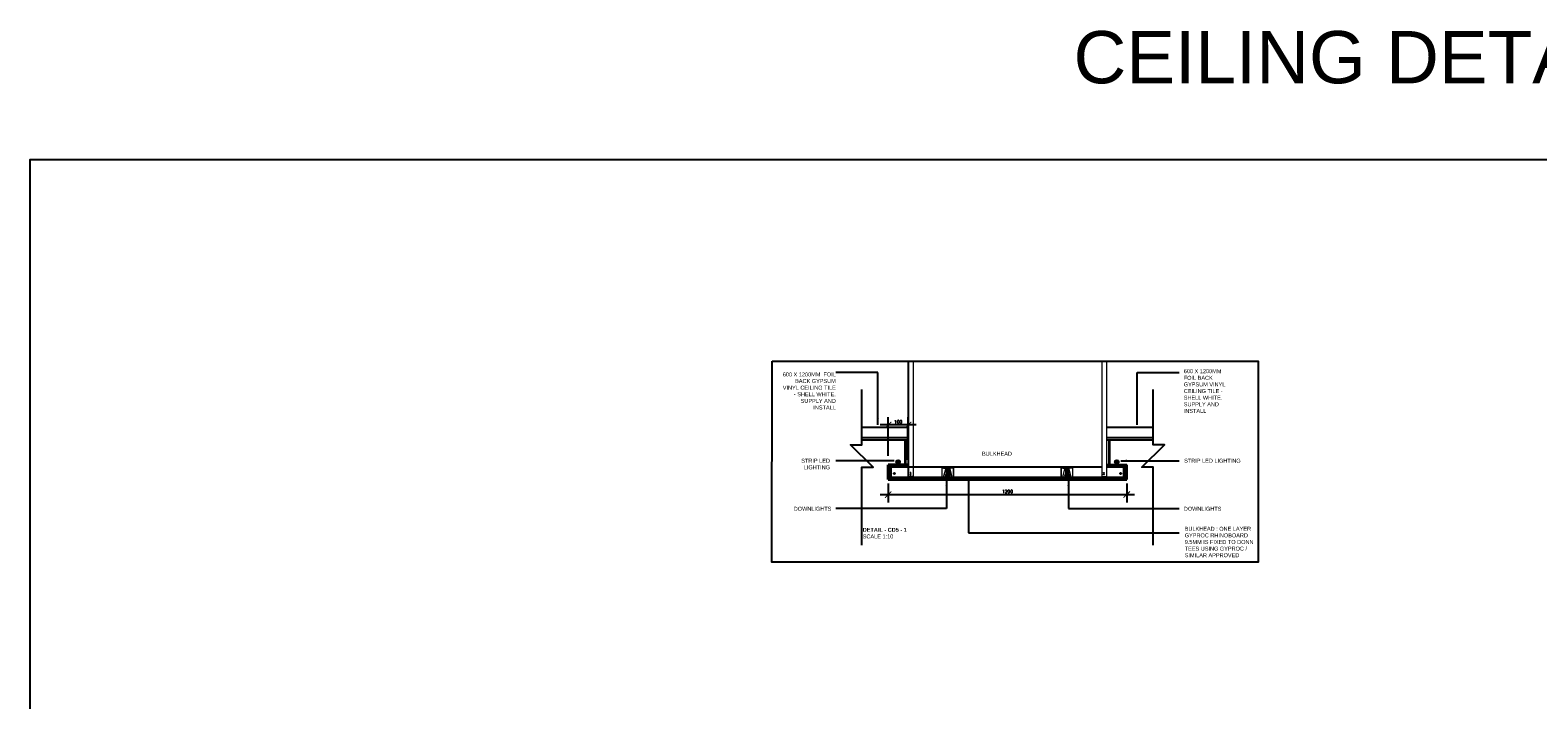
# Model space of a CAD drawing. Header units: millimetres. Extents: x -115474967 to 444143, y -74377 to 241828222.
# Tile 400 of 590: x 26713 to 34301, y 76936 to 80309. Entities that reach past the tile are written whole.
import ezdxf

# ---------------------------------------------------------------- set-up
doc = ezdxf.new("R2010")
doc.units = ezdxf.units.MM
doc.header["$MEASUREMENT"] = 0
for name, color, linetype in [('0-ELEV.1', 9, 'Continuous'), ('0-ELEV.25', 4, 'Continuous'), ('0-ELEV.35', 2, 'Continuous'), ('CEIL-PLAN', 7, 'Continuous'), ('DIMS-20', 9, 'Continuous'), ('WIND', 7, 'Continuous')]:
    doc.layers.add(name, color=color, linetype=linetype)
for name, color, linetype, lineweight in [('1 Labels', 2, 'Continuous', 35), ('G-ANNO-TEXT', 231, 'Continuous', 9), ('Lines', 1, 'Continuous', 9), ('Susp Units 1', 6, 'Continuous', 18)]:
    doc.layers.add(name, color=color, linetype=linetype, lineweight=lineweight)
doc.styles.add('Arial_2', font='arial.ttf', dxfattribs={"height": 150})
doc.styles.add('Arial_4', font='arial.ttf', dxfattribs={"height": 2000})
doc.styles.add('DIMS', font='simplex.shx')
doc.dimstyles.new('DIM-20', dxfattribs={"dimscale": 4, "dimtxt": 10, "dimasz": 8, "dimexe": 10, "dimexo": 5, "dimgap": 4, "dimtad": 1, "dimdec": 0, "dimrnd": 5, "dimdsep": 46, "dimtxsty": 'DIMS', "dimblk": 'ARCHTICK', "dimcen": 25, "dimdle": 10, "dimclrd": 9, "dimclre": 9, "dimclrt": 4, "dimadec": 0, "dimazin": 0, "dimtfac": 1, "dimtdec": 0, "dimtmove": 2, "dimatfit": 2, "dimfxl": 1, "dimtolj": 1, "dimtzin": 0, "dimarcsym": 0})

# ---------------------------------------------------------------- blocks, each defined once
blk = doc.blocks.new('_ArchTick')
at = {"color": 0, "linetype": 'ByBlock', "const_width": 0.15}
blk.add_lwpolyline([(-0.5, -0.5), (0.5, 0.5)], dxfattribs=at)
blk = doc.blocks.new('*D824')
at = {"layer": 'Defpoints', "color": 0, "transparency": 16777216}
for p in [(31031.5, 78045.1), (32231.5, 78045.1), (32231.5, 77969.6)]:
    blk.add_point(p, dxfattribs=at)
at = {"layer": 'DIMS-20', "color": 9, "lineweight": -2, "transparency": 16777216}
for p, q in [((31031.5, 78025.1), (31031.5, 77929.6)), ((32231.5, 78025.1), (32231.5, 77929.6)), ((30991.5, 77969.6), (32271.5, 77969.6))]:
    blk.add_line(p, q, dxfattribs=at)
at = {"layer": 'DIMS-20', "color": 9, "lineweight": -2, "transparency": 16777216, "xscale": 32, "yscale": 32, "zscale": 32, "rotation": 180}
blk.add_blockref('_ArchTick', (31031.5, 77969.6), dxfattribs=at)
at = {"layer": 'DIMS-20', "color": 9, "lineweight": -2, "transparency": 16777216, "xscale": 32, "yscale": 32, "zscale": 32}
blk.add_blockref('_ArchTick', (32231.5, 77969.6), dxfattribs=at)
at = {"layer": 'DIMS-20', "color": 4, "transparency": 16777216, "insert": (31631.5, 77985.6), "char_height": 16, "attachment_point": 5, "style": 'DIMS'}
blk.add_mtext('\\A1;1200', dxfattribs=at)
blk = doc.blocks.new('*D833')
at = {"layer": 'Defpoints', "color": 0, "transparency": 16777216}
for p in [(31031.5, 78320.4), (31031.5, 78145.1), (31131.5, 78145.1)]:
    blk.add_point(p, dxfattribs=at)
at = {"layer": 'DIMS-20', "color": 9, "lineweight": -2, "transparency": 16777216}
for p, q in [((31171.5, 78320.4), (30991.5, 78320.4)), ((31031.5, 78165.1), (31031.5, 78360.4)), ((31131.5, 78165.1), (31131.5, 78360.4))]:
    blk.add_line(p, q, dxfattribs=at)
at = {"layer": 'DIMS-20', "color": 9, "lineweight": -2, "transparency": 16777216, "xscale": 32, "yscale": 32, "zscale": 32, "rotation": 180}
blk.add_blockref('_ArchTick', (31031.5, 78320.4), dxfattribs=at)
at = {"layer": 'DIMS-20', "color": 9, "lineweight": -2, "transparency": 16777216, "xscale": 32, "yscale": 32, "zscale": 32}
blk.add_blockref('_ArchTick', (31131.5, 78320.4), dxfattribs=at)
at = {"layer": 'DIMS-20', "color": 4, "transparency": 16777216, "insert": (31081.5, 78336.4), "char_height": 16, "attachment_point": 5, "style": 'DIMS'}
blk.add_mtext('\\A1;100', dxfattribs=at)
blk = doc.blocks.new('GSCS-008-SHADOW_PERIM_dwg_SCREW PLAN-27616327-3D-1-2')
at = {"layer": 'Susp Units 1', "flags": 128}
blk.add_lwpolyline([(1084, 957.4), (1084, 957.8), (1084.3, 958.2), (1084.6, 958.4), (1084.9, 958.6), (1085.3, 958.7), (1085.7, 958.7), (1086.1, 958.6), (1086.5, 958.4), (1086.7, 958.1), (1087, 957.7), (1087, 957.3), (1087, 956.9), (1086.9, 956.6), (1086.7, 956.2), (1086.4, 955.9), (1086.1, 955.7), (1085.7, 955.6), (1085.3, 955.6), (1084.9, 955.8), (1084.5, 956), (1084.2, 956.2), (1084, 956.6), (1083.9, 957)], close=True, dxfattribs=at)
for points in [[(1085.7, 958.2), (1085.3, 958.2), (1085.3, 957.4), (1084.5, 957.4), (1084.5, 957), (1085.3, 957), (1085.3, 956.2), (1085.7, 956.2)], [(1085.7, 956.2), (1085.7, 957), (1086.5, 957), (1086.5, 957.4), (1085.7, 957.4), (1085.7, 958.2)]]:
    blk.add_lwpolyline(points, dxfattribs=at)

msp = doc.modelspace()

# ---------------------------------------------------------------- linework, layer by layer
at = {"lineweight": 18}
for p, q in [((31133.50034, 78641.10266, 125.51551), (31133.50034, 78060.35643)), ((32129.50034, 78641.10266, 125.51493), (32129.50034, 78060.35913))]:
    msp.add_line(p, q, dxfattribs=at)
at = {"lineweight": 18, "flags": 128}
for points in [[(31156.50034, 78641.10266), (31156.50034, 78060.35643), (31131.50034, 78060.35643), (31131.50034, 78641.10266)], [(32106.50034, 78641.10266), (32106.50034, 78060.35913), (32131.50034, 78060.35913), (32131.50034, 78641.10266)]]:
    msp.add_lwpolyline(points, dxfattribs=at)
at = {"layer": '0-ELEV.1'}
for p, q in [((31094.38252, 78134.27322, -527.42012), (31067.89029, 78134.27322, -527.42012)), ((31070.84056, 78120.53277, -263.71006), (31070.84056, 78122.53277, -263.71006)), ((31075.00635, 78134.27322, -527.42012), (31078.25635, 78137.52322, -527.42012)), ((31075.00635, 78122.53277, -527.42012), (31075.00635, 78134.27322, -527.42012)), ((31078.25635, 78137.52322, -527.42012), (31081.25635, 78137.52322, -527.42012)), ((31081.25635, 78122.53277, -527.42012), (31081.25635, 78143.52322, -527.42012)), ((31084.25635, 78137.52322, -527.42012), (31081.25635, 78137.52322, -527.42012)), ((31087.50635, 78134.27322, -527.42012), (31084.25635, 78137.52322, -527.42012)), ((31087.50635, 78122.53277, -527.42012), (31087.50635, 78134.27322, -527.42012)), ((31092.08567, 78120.53277, -263.71006), (31092.08567, 78122.53277, -263.71006)), ((31355.25308, 78105.08916, -131.85503), (31307.75308, 78105.08916, -131.85503)), ((31309.75308, 78105.08916, -131.85503), (31322.26974, 78105.08916, -131.85503)), ((31325.25308, 78101.58916, -131.85503), (31325.25308, 78065.68916, -131.85503)), ((31331.50308, 78104.58916, -131.85503), (31331.50308, 78056.43916, -131.85503)), ((31337.75308, 78101.58916, -131.85503), (31337.75308, 78065.68916, -131.85503)), ((31955.25308, 78105.08916, -131.85503), (31907.75308, 78105.08916, -131.85503)), ((31909.75308, 78105.08916, -131.85503), (31922.26974, 78105.08916, -131.85503)), ((31925.25308, 78101.58916, -131.85503), (31925.25308, 78065.68916, -131.85503)), ((31931.50308, 78104.58916, -131.85503), (31931.50308, 78056.43916, -131.85503)), ((31937.75308, 78101.58916, -131.85503), (31937.75308, 78065.68916, -131.85503)), ((32168.62364, 78134.27322, -527.42012), (32195.11587, 78134.27322, -527.42012)), ((32170.92049, 78120.53277, -263.71006), (32170.92049, 78122.53277, -263.71006)), ((32175.49981, 78134.27322, -527.42012), (32178.74981, 78137.52322, -527.42012)), ((32175.49981, 78122.53277, -527.42012), (32175.49981, 78134.27322, -527.42012)), ((32178.74981, 78137.52322, -527.42012), (32181.74981, 78137.52322, -527.42012)), ((32181.74981, 78122.53277, -527.42012), (32181.74981, 78143.52322, -527.42012)), ((32184.74981, 78137.52322, -527.42012), (32181.74981, 78137.52322, -527.42012)), ((32187.99981, 78134.27322, -527.42012), (32184.74981, 78137.52322, -527.42012)), ((32187.99981, 78122.53277, -527.42012), (32187.99981, 78134.27322, -527.42012)), ((32192.1656, 78120.53277, -263.71006), (32192.1656, 78122.53277, -263.71006)), ((31307.75308, 78045.58916, -131.85503), (31355.25308, 78045.58916, -131.85503)), ((31355.25308, 78045.08916, -131.85503), (31307.75308, 78045.08916, -131.85503)), ((31344.62925, 78065.68916, -131.85503), (31318.13702, 78065.68916, -131.85503)), ((31325.25308, 78065.68916, -131.85503), (31328.50308, 78062.43916, -131.85503)), ((31328.50308, 78062.43916, -131.85503), (31331.50308, 78062.43916, -131.85503)), ((31334.50308, 78062.43916, -131.85503), (31331.50308, 78062.43916, -131.85503)), ((31337.75308, 78065.68916, -131.85503), (31334.50308, 78062.43916, -131.85503)), ((31907.75308, 78045.58916, -131.85503), (31955.25308, 78045.58916, -131.85503)), ((31955.25308, 78045.08916, -131.85503), (31907.75308, 78045.08916, -131.85503)), ((31944.62925, 78065.68916, -131.85503), (31918.13702, 78065.68916, -131.85503)), ((31925.25308, 78065.68916, -131.85503), (31928.50308, 78062.43916, -131.85503)), ((31928.50308, 78062.43916, -131.85503), (31931.50308, 78062.43916, -131.85503)), ((31934.50308, 78062.43916, -131.85503), (31931.50308, 78062.43916, -131.85503)), ((31937.75308, 78065.68916, -131.85503), (31934.50308, 78062.43916, -131.85503))]:
    msp.add_line(p, q, dxfattribs=at)
at = {"layer": '0-ELEV.1', "elevation": -263.71006}
for points in [[(31070.84056, 78122.53277), (31092.08567, 78122.53277)], [(31070.84056, 78120.53277), (31092.08567, 78120.53277)], [(32192.1656, 78122.53277), (32170.92049, 78122.53277)], [(32192.1656, 78120.53277), (32170.92049, 78120.53277)]]:
    msp.add_lwpolyline(points, dxfattribs=at)
at = {"layer": '0-ELEV.1'}
for centre in [(31081.25635, 78134.27322, -527.42012), (32181.74981, 78134.27322, -527.42012), (31331.50308, 78065.68916, -131.85503), (31931.50308, 78065.68916, -131.85503)]:
    msp.add_circle(centre, 9.25, dxfattribs=at)
at = {"layer": '0-ELEV.25'}
for p, q in [((31295.25308, 78045.08916, -131.85503), (31295.25308, 78045.58916, -131.85503)), ((31895.25308, 78045.08916, -131.85503), (31895.25308, 78045.58916, -131.85503))]:
    msp.add_line(p, q, dxfattribs=at)
for points in [[(39787.6341, 71030.32655), (26712.72853, 71030.32655), (26712.72853, 79658.18329), (39787.6341, 79658.18329)], [(30446.41004, 78641.10266), (32893.37358, 78641.10266), (32893.24064, 77628.67965), (30446.2771, 77628.67965)]]:
    msp.add_lwpolyline(points, close=True, dxfattribs=at)
at = {"layer": '0-ELEV.35'}
for points in [[(30897.87654, 78257.58916), (31131.50042, 78257.58916)], [(30897.87654, 78245.08916), (31131.50042, 78245.08916)]]:
    msp.add_lwpolyline(points, dxfattribs=at)
for points, elevation in [([(32131.49979, 78245.08916), (32365.12962, 78245.08916)], 263.71006), ([(32131.50042, 78257.58916), (32365.12962, 78257.58916)], 263.71006), ([(31044.50308, 78057.36887), (32218.50308, 78057.36887)], -201.23011)]:
    msp.add_lwpolyline(points, dxfattribs=dict(at, elevation=elevation))
at = {"layer": '1 Labels'}
for p, q in [((31118.46162, 78120.53277, -69.88999), (31118.46162, 78245.08916, 233.28462)), ((32144.54454, 78120.53277, -69.88999), (32144.54454, 78245.08916, 233.28462)), ((31631.50308, 78045.08916, -263.71006), (32231.50308, 78045.08916))]:
    msp.add_line(p, q, dxfattribs=at)
for points in [[(31131.50042, 78145.08916), (31131.50042, 78307.80376)], [(31031.50308, 78045.08916), (31031.50308, 78120.53277)], [(31044.50308, 78045.08916), (31044.50308, 78120.53277)], [(32218.50308, 78045.08916), (32218.50308, 78120.53277)], [(32231.50308, 78045.08916), (32231.50308, 78120.53277)], [(32231.50308, 78045.08916), (32231.50308, 78120.53277)]]:
    msp.add_lwpolyline(points, dxfattribs=at)
at = {"layer": '1 Labels', "elevation": -263.71006}
for points in [[(31131.46179, 78120.53277), (31031.46444, 78120.53277)], [(32131.54437, 78120.53277), (32231.54172, 78120.53277)], [(31031.50308, 78045.08916), (32231.50308, 78045.08916)]]:
    msp.add_lwpolyline(points, dxfattribs=at)
at = {"layer": 'CEIL-PLAN'}
for points, elevation in [([(31131.50042, 78307.80376), (30897.87654, 78307.80376)], 99.8199), ([(32365.12962, 78307.80376), (32131.50042, 78307.80376)], 363.52996), ([(32106.50034, 78107.58347), (31044.50308, 78107.58347)], -101.41021), ([(31131.46162, 78107.58347), (31044.50308, 78107.58347)], -101.41021), ([(32218.50308, 78107.58347), (32131.50034, 78107.58347)], -101.41021)]:
    msp.add_lwpolyline(points, dxfattribs=dict(at, elevation=elevation))
at = {"layer": 'DIMS-20'}
for centre in [(31062.50308, 78076.08916), (31062.50308, 78076.08916), (32200.50308, 78076.08916)]:
    msp.add_circle(centre, 3.40847, dxfattribs=at)
at = {"layer": 'Lines'}
for p, q in [((31302.25308, 78105.08916, -131.85503), (31309.75308, 78105.08916, -131.85503)), ((31302.25308, 78045.58916, -131.85503), (31302.25308, 78105.08916, -131.85503)), ((31302.75308, 78104.58916, -131.85503), (31309.25308, 78104.58916, -131.85503)), ((31302.75308, 78046.18916, -131.85503), (31302.75308, 78104.58916, -131.85503)), ((31305.25308, 78104.03916, -131.85503), (31305.25308, 78104.53916, -131.85503)), ((31305.25308, 78104.53916, -131.85503), (31309.25308, 78104.53916, -131.85503)), ((31305.25308, 78104.03916, -131.85503), (31309.75308, 78104.03916, -131.85503)), ((31306.9644, 78046.18916, -131.85503), (31322.26974, 78105.08916, -131.85503)), ((31307.22709, 78045.58916, -131.85503), (31322.55841, 78104.58916, -131.85503)), ((31309.25308, 78104.53916, -131.85503), (31309.25308, 78104.58916, -131.85503)), ((31309.75308, 78104.03916, -131.85503), (31309.75308, 78105.08916, -131.85503)), ((31340.73642, 78105.08916, -131.85503), (31322.26974, 78105.08916, -131.85503)), ((31340.44774, 78104.58916, -131.85503), (31322.55841, 78104.58916, -131.85503)), ((31322.75308, 78101.58916, -131.85503), (31322.75308, 78104.58916, -131.85503)), ((31322.75308, 78101.58916, -131.85503), (31340.25308, 78101.58916, -131.85503)), ((31340.25308, 78101.58916, -131.85503), (31340.25308, 78104.58916, -131.85503)), ((31355.77906, 78045.58916, -131.85503), (31340.44774, 78104.58916, -131.85503)), ((31353.25308, 78105.08916, -131.85503), (31340.73642, 78105.08916, -131.85503)), ((31356.04175, 78046.18916, -131.85503), (31340.73642, 78105.08916, -131.85503)), ((31353.25308, 78104.03916, -131.85503), (31353.25308, 78105.08916, -131.85503)), ((31360.75308, 78105.08916, -131.85503), (31353.25308, 78105.08916, -131.85503)), ((31357.75308, 78104.03916, -131.85503), (31353.25308, 78104.03916, -131.85503)), ((31353.75308, 78104.53916, -131.85503), (31353.75308, 78104.58916, -131.85503)), ((31360.25308, 78104.58916, -131.85503), (31353.75308, 78104.58916, -131.85503)), ((31357.75308, 78104.53916, -131.85503), (31353.75308, 78104.53916, -131.85503)), ((31357.75308, 78104.03916, -131.85503), (31357.75308, 78104.53916, -131.85503)), ((31360.25308, 78046.18916, -131.85503), (31360.25308, 78104.58916, -131.85503)), ((31360.75308, 78045.58916, -131.85503), (31360.75308, 78105.08916, -131.85503)), ((31902.25308, 78105.08916, -131.85503), (31909.75308, 78105.08916, -131.85503)), ((31902.25308, 78045.58916, -131.85503), (31902.25308, 78105.08916, -131.85503)), ((31902.75308, 78104.58916, -131.85503), (31909.25308, 78104.58916, -131.85503)), ((31902.75308, 78046.18916, -131.85503), (31902.75308, 78104.58916, -131.85503)), ((31905.25308, 78104.03916, -131.85503), (31905.25308, 78104.53916, -131.85503)), ((31905.25308, 78104.53916, -131.85503), (31909.25308, 78104.53916, -131.85503)), ((31905.25308, 78104.03916, -131.85503), (31909.75308, 78104.03916, -131.85503)), ((31906.9644, 78046.18916, -131.85503), (31922.26974, 78105.08916, -131.85503)), ((31907.22709, 78045.58916, -131.85503), (31922.55841, 78104.58916, -131.85503)), ((31909.25308, 78104.53916, -131.85503), (31909.25308, 78104.58916, -131.85503)), ((31909.75308, 78104.03916, -131.85503), (31909.75308, 78105.08916, -131.85503)), ((31940.73642, 78105.08916, -131.85503), (31922.26974, 78105.08916, -131.85503)), ((31940.44774, 78104.58916, -131.85503), (31922.55841, 78104.58916, -131.85503)), ((31922.75308, 78101.58916, -131.85503), (31922.75308, 78104.58916, -131.85503)), ((31922.75308, 78101.58916, -131.85503), (31940.25308, 78101.58916, -131.85503)), ((31940.25308, 78101.58916, -131.85503), (31940.25308, 78104.58916, -131.85503)), ((31955.77906, 78045.58916, -131.85503), (31940.44774, 78104.58916, -131.85503)), ((31953.25308, 78105.08916, -131.85503), (31940.73642, 78105.08916, -131.85503)), ((31956.04175, 78046.18916, -131.85503), (31940.73642, 78105.08916, -131.85503)), ((31953.25308, 78104.03916, -131.85503), (31953.25308, 78105.08916, -131.85503)), ((31960.75308, 78105.08916, -131.85503), (31953.25308, 78105.08916, -131.85503)), ((31957.75308, 78104.03916, -131.85503), (31953.25308, 78104.03916, -131.85503)), ((31953.75308, 78104.53916, -131.85503), (31953.75308, 78104.58916, -131.85503)), ((31960.25308, 78104.58916, -131.85503), (31953.75308, 78104.58916, -131.85503)), ((31957.75308, 78104.53916, -131.85503), (31953.75308, 78104.53916, -131.85503)), ((31957.75308, 78104.03916, -131.85503), (31957.75308, 78104.53916, -131.85503)), ((31960.25308, 78046.18916, -131.85503), (31960.25308, 78104.58916, -131.85503)), ((31960.75308, 78045.58916, -131.85503), (31960.75308, 78105.08916, -131.85503)), ((31295.25308, 78045.58916, -131.85503), (31301.25308, 78045.58916, -131.85503)), ((31307.75308, 78045.08916, -131.85503), (31295.25308, 78045.08916, -131.85503)), ((31301.00308, 78045.58916, -131.85503), (31301.00308, 78051.58916, -131.85503)), ((31301.75308, 78057.58916, -131.85503), (31301.25308, 78057.58916, -131.85503)), ((31301.25308, 78045.58916, -131.85503), (31301.25308, 78057.58916, -131.85503)), ((31301.75308, 78045.58916, -131.85503), (31301.75308, 78057.58916, -131.85503)), ((31307.75308, 78045.58916, -131.85503), (31301.75308, 78045.58916, -131.85503)), ((31306.9644, 78046.18916, -131.85503), (31302.75308, 78046.18916, -131.85503)), ((31307.75308, 78045.08916, -131.85503), (31307.75308, 78045.58916, -131.85503)), ((31355.25308, 78045.08916, -131.85503), (31355.25308, 78045.58916, -131.85503)), ((31355.25308, 78045.58916, -131.85503), (31361.25308, 78045.58916, -131.85503)), ((31367.75308, 78045.08916, -131.85503), (31355.25308, 78045.08916, -131.85503)), ((31356.04175, 78046.18916, -131.85503), (31360.25308, 78046.18916, -131.85503)), ((31361.75308, 78057.58916, -131.85503), (31361.25308, 78057.58916, -131.85503)), ((31361.25308, 78045.58916, -131.85503), (31361.25308, 78057.58916, -131.85503)), ((31361.75308, 78045.58916, -131.85503), (31361.75308, 78057.58916, -131.85503)), ((31367.75308, 78045.58916, -131.85503), (31361.75308, 78045.58916, -131.85503)), ((31362.00308, 78045.58916, -131.85503), (31362.00308, 78051.58916, -131.85503)), ((31367.75308, 78045.08916, -131.85503), (31367.75308, 78045.58916, -131.85503)), ((31895.25308, 78045.58916, -131.85503), (31901.25308, 78045.58916, -131.85503)), ((31907.75308, 78045.08916, -131.85503), (31895.25308, 78045.08916, -131.85503)), ((31901.00308, 78045.58916, -131.85503), (31901.00308, 78051.58916, -131.85503)), ((31901.75308, 78057.58916, -131.85503), (31901.25308, 78057.58916, -131.85503)), ((31901.25308, 78045.58916, -131.85503), (31901.25308, 78057.58916, -131.85503)), ((31901.75308, 78045.58916, -131.85503), (31901.75308, 78057.58916, -131.85503)), ((31907.75308, 78045.58916, -131.85503), (31901.75308, 78045.58916, -131.85503)), ((31906.9644, 78046.18916, -131.85503), (31902.75308, 78046.18916, -131.85503)), ((31907.75308, 78045.08916, -131.85503), (31907.75308, 78045.58916, -131.85503)), ((31955.25308, 78045.08916, -131.85503), (31955.25308, 78045.58916, -131.85503)), ((31955.25308, 78045.58916, -131.85503), (31961.25308, 78045.58916, -131.85503)), ((31967.75308, 78045.08916, -131.85503), (31955.25308, 78045.08916, -131.85503)), ((31956.04175, 78046.18916, -131.85503), (31960.25308, 78046.18916, -131.85503)), ((31961.75308, 78057.58916, -131.85503), (31961.25308, 78057.58916, -131.85503)), ((31961.25308, 78045.58916, -131.85503), (31961.25308, 78057.58916, -131.85503)), ((31961.75308, 78045.58916, -131.85503), (31961.75308, 78057.58916, -131.85503)), ((31967.75308, 78045.58916, -131.85503), (31961.75308, 78045.58916, -131.85503)), ((31962.00308, 78045.58916, -131.85503), (31962.00308, 78051.58916, -131.85503)), ((31967.75308, 78045.08916, -131.85503), (31967.75308, 78045.58916, -131.85503))]:
    msp.add_line(p, q, dxfattribs=at)
at = {"layer": 'WIND', "elevation": -527.42012}
for points in [[(30897.87654, 77715.53616), (30897.87654, 78107.99834), (30955.10897, 78108.04606), (30840.66636, 78220.44185), (30897.87654, 78220.48958), (30897.87654, 78499.00085)], [(32365.12962, 77715.53616), (32365.12962, 78107.99834), (32307.89719, 78108.04606), (32422.3398, 78220.44185), (32365.12962, 78220.48958), (32365.12962, 78499.00085)]]:
    msp.add_lwpolyline(points, dxfattribs=at)

# ---------------------------------------------------------------- block references
at = {"yscale": 1.5, "zscale": 1.5}
for p, xscale in [((32771.91939, 76643.42579, -201.23011), -1.5), ((30488.51206, 76643.42876), 1.5), ((32771.91939, 76635.12018, -201.23011), -1.5), ((30488.51206, 76635.12316), 1.5)]:
    msp.add_blockref('GSCS-008-SHADOW_PERIM_dwg_SCREW PLAN-27616327-3D-1-2', p, dxfattribs=dict(at, xscale=xscale))

# ---------------------------------------------------------------- texts
at = {"layer": 'G-ANNO-TEXT', "color": 7}
for s, insert, char_height, width, attachment_point, style in [('CEILING DETAIL 5', (31963.88892, 80304.62366), 263.2157676, 3761.3742945, 1, 'Arial_4'), ('\\pxqr;600 X 1200MM  FOIL BACK GYPSUM VINYL CEILING TILE - SHELL WHITE. SUPPLY AND INSTALL ', (30494.54764, 78585.14702), 20, 273.0869106, 1, 'Arial_2'), ('600 X 1200MM  FOIL BACK GYPSUM VINYL CEILING TILE - SHELL WHITE. SUPPLY AND INSTALL ', (32518.7109, 78601.3475), 20, 249.5730238, 1, 'Arial_2'), ('BULKHEAD ', (31503.46266, 78185.7782), 20, 249.5730238, 1, 'Arial_2'), ('\\pxsm1,qr;STRIP LED LIGHTING{\\fArial Narrow|b0|i0|c0|p34;\\W0.75;\\P\\ps*; }', (30488.47876, 78150.43479), 20, 249.5730238, 1, 'Arial_2'), ('\\pxsm1,qr;STRIP LED LIGHTING{\\fArial Narrow|b0|i0|c0|p34;\\W0.75;\\P\\ps*; }', (32296.34328, 78150.43479), 20, 508.4684113, 1, 'Arial_2'), ('\\pxqr;DOWNLIGHTS{\\fArial Narrow|b0|i0|c0|p34;\\W0.75; }', (30745.02925, 77908.43879), 20, 508.4684113, 3, 'Arial_2'), ('\\pxqr;DOWNLIGHTS{\\fArial Narrow|b0|i0|c0|p34;\\W0.75; }', (32199.78645, 77908.43879), 20, 508.4684113, 1, 'Arial_2'), ('{\\fArial|b1|i0|c0|p34;\\C3;DETAIL - CD5 - 1\\P}SCALE 1:10', (30903.02382, 77802.31964), 20, 1623.8177897, 1, 'Arial_2'), ('BULKHEAD : ONE LAYER GYPROC RHINOBOARD 9.5MM IS FIXED TO DONN TEES USING GYPROC / SIMILAR APPROVED', (32523.57371, 77807.67157), 20, 395.8582489, 1, 'Arial_2')]:
    msp.add_mtext(s, dxfattribs=dict(at, insert=insert, char_height=char_height, width=width, attachment_point=attachment_point, style=style))

# ---------------------------------------------------------------- dimensions: what is measured, and where the dimension line sits
at = {"layer": 'DIMS-20'}
for base, p1, p2, picture, middle in [((31031.50308, 78320.38909), (31131.50042, 78145.08916), (31031.50308, 78145.08916), '*D833', (31081.50175, 78336.38909)), ((32231.50308, 77969.62239), (31031.50308, 78045.08916), (32231.50308, 78045.08916), '*D824', (31631.50308, 77985.62239))]:
    dim = msp.add_linear_dim(base=base, p1=p1, p2=p2, dimstyle='DIM-20', override={"dimtxt": 4, "dimgap": 2}, dxfattribs=at)
    dim.commit()
    dim.dimension.update_dxf_attribs({"geometry": picture, "text_midpoint": middle})

# ---------------------------------------------------------------- leaders
for points, override in [([(30979.04295, 78321.98772), (30979.04295, 78585.18461), (30767.63455, 78585.14702)], {"dimtad": 0}), ([(32283.96321, 78321.98772), (32283.96321, 78585.18461), (32495.37161, 78585.14702)], {"dimtad": 0}), ([(31061.54553, 78140.65739), (30767.63455, 78140.65739)], {"dimgap": 4, "dimtad": 0}), ([(32201.46063, 78140.65739), (32495.37161, 78140.65739)], {"dimgap": 4, "dimtad": 0}), ([(31324.64953, 78045.08916), (31324.64953, 77900.16342), (30767.63455, 77900.16342)], {"dimtad": 0}), ([(31435.57605, 78040.42321), (31435.57605, 77777.22632), (32495.37161, 77777.38229)], {"dimtad": 0}), ([(31938.35663, 78045.08916), (31938.35663, 77900.16342), (32495.37161, 77900.16342)], {"dimtad": 0})]:
    msp.add_leader(points, dimstyle='DIM-20', override=override, dxfattribs=at)

doc.saveas('drawing.dxf')
